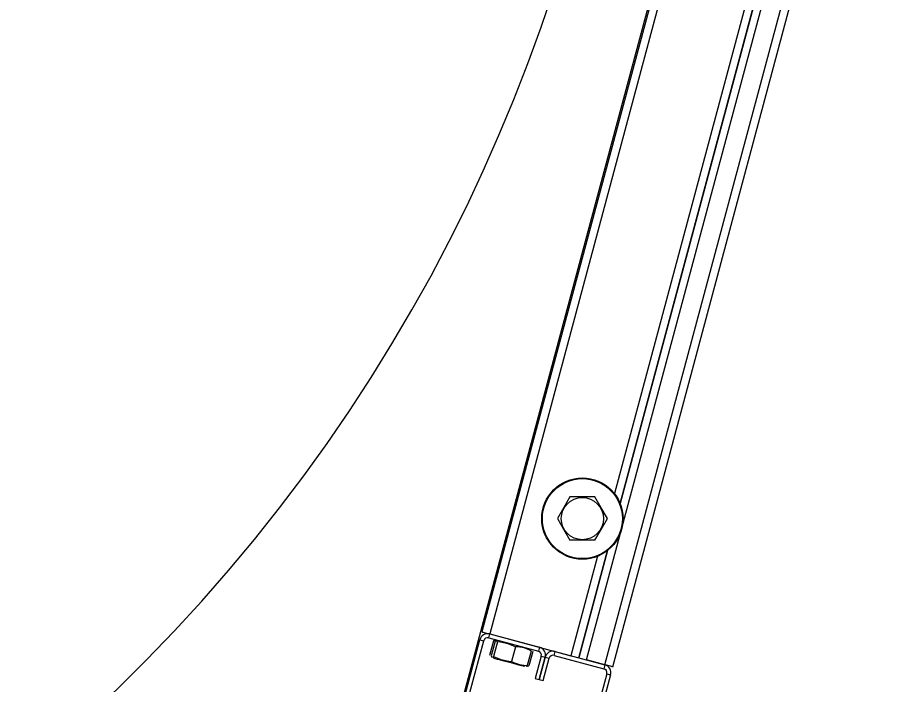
# Model space of a CAD drawing. Extents: x -264222 to -263592, y -1242345 to -1242048.
# Drawn here: x -263830.2492 to -263829.9398, y -1242241.6963 to -1242241.4625 of the extents above; entities that cross this region are included whole.
import ezdxf

# ---------------------------------------------------------------- set-up
doc = ezdxf.new("R2010")
doc.units = 0
doc.layers.add('KFA_2D_SITUACIA_DSP', color=7, linetype='Continuous')

msp = doc.modelspace()

# ---------------------------------------------------------------- linework, layer by layer
at = {"layer": 'KFA_2D_SITUACIA_DSP'}
for p, q in [((-263830.09784, -1242241.71864), (-263829.98129, -1242241.28368)), ((-263829.98565, -1242241.30169), (-263830.08646, -1242241.67792)), ((-263829.9829, -1242241.30243), (-263830.08371, -1242241.67866)), ((-263830.04976, -1242241.68776), (-263829.94895, -1242241.31153)), ((-263830.04333, -1242241.68948), (-263829.94252, -1242241.31325)), ((-263830.04058, -1242241.69022), (-263829.93977, -1242241.31399)), ((-263829.9697, -1242241.36695), (-263830.04002, -1242241.62939)), ((-263829.96621, -1242241.36493), (-263830.038, -1242241.63288)), ((-263830.038, -1242241.63288), (-263829.96621, -1242241.36493)), ((-263830.05562, -1242241.63059), (-263830.05778, -1242241.63433)), ((-263830.05451, -1242241.63059), (-263830.05562, -1242241.63059)), ((-263830.05063, -1242241.63059), (-263830.05451, -1242241.63059)), ((-263830.04684, -1242241.63059), (-263830.05063, -1242241.63059)), ((-263830.04461, -1242241.63444), (-263830.04684, -1242241.63059)), ((-263830.05778, -1242241.63433), (-263830.06, -1242241.63819)), ((-263830.04245, -1242241.63819), (-263830.04461, -1242241.63444)), ((-263830.06, -1242241.63819), (-263830.05784, -1242241.64193)), ((-263830.04468, -1242241.64204), (-263830.04245, -1242241.63819)), ((-263830.05784, -1242241.64193), (-263830.05562, -1242241.64579)), ((-263830.04684, -1242241.64579), (-263830.04468, -1242241.64204)), ((-263830.05451, -1242241.64579), (-263830.05562, -1242241.64579)), ((-263830.05063, -1242241.64579), (-263830.05451, -1242241.64579)), ((-263830.04684, -1242241.64579), (-263830.05063, -1242241.64579)), ((-263830.04243, -1242241.6494), (-263830.05251, -1242241.68702)), ((-263830.05251, -1242241.68702), (-263830.04243, -1242241.6494)), ((-263830.04592, -1242241.65141), (-263830.05526, -1242241.68628)), ((-263830.08646, -1242241.67792), (-263830.08641, -1242241.67794)), ((-263830.08641, -1242241.67794), (-263830.08625, -1242241.67798)), ((-263830.08625, -1242241.67798), (-263830.086, -1242241.67805)), ((-263830.086, -1242241.67805), (-263830.08566, -1242241.67814)), ((-263830.08566, -1242241.67814), (-263830.08524, -1242241.67825)), ((-263830.08524, -1242241.67825), (-263830.08476, -1242241.67838)), ((-263830.08476, -1242241.67838), (-263830.08425, -1242241.67851)), ((-263830.08425, -1242241.67851), (-263830.08371, -1242241.67866)), ((-263830.08408, -1242241.68004), (-263830.08371, -1242241.67866)), ((-263830.08408, -1242241.68004), (-263830.06664, -1242241.68471)), ((-263830.08371, -1242241.67866), (-263830.05526, -1242241.68628)), ((-263830.08371, -1242241.67866), (-263830.06627, -1242241.68333)), ((-263830.11031, -1242241.76693), (-263830.0872, -1242241.68067)), ((-263830.10894, -1242241.7673), (-263830.08582, -1242241.68104)), ((-263830.0872, -1242241.68067), (-263830.08582, -1242241.68104)), ((-263830.0824, -1242241.68109), (-263830.08377, -1242241.6862)), ((-263830.08186, -1242241.68124), (-263830.08323, -1242241.68634)), ((-263830.08181, -1242241.68105), (-263830.0824, -1242241.68109)), ((-263830.081, -1242241.68147), (-263830.08237, -1242241.68657)), ((-263830.08167, -1242241.68108), (-263830.08186, -1242241.68124)), ((-263830.08162, -1242241.68107), (-263830.08181, -1242241.68105)), ((-263830.08126, -1242241.68101), (-263830.08167, -1242241.68108)), ((-263830.081, -1242241.68147), (-263830.08126, -1242241.68101)), ((-263830.07996, -1242241.68154), (-263830.081, -1242241.68147)), ((-263830.07719, -1242241.6821), (-263830.07996, -1242241.68154)), ((-263830.07466, -1242241.68317), (-263830.07719, -1242241.6821)), ((-263830.07466, -1242241.68317), (-263830.07603, -1242241.68827)), ((-263830.07391, -1242241.6832), (-263830.07466, -1242241.68317)), ((-263830.07169, -1242241.68356), (-263830.07391, -1242241.6832)), ((-263830.06627, -1242241.68333), (-263830.06664, -1242241.68471)), ((-263830.08323, -1242241.68634), (-263830.08297, -1242241.6868)), ((-263830.08256, -1242241.68673), (-263830.08237, -1242241.68657)), ((-263830.08237, -1242241.68657), (-263830.07984, -1242241.68764)), ((-263830.06966, -1242241.68437), (-263830.07169, -1242241.68356)), ((-263830.06917, -1242241.68464), (-263830.07054, -1242241.68974)), ((-263830.06862, -1242241.68478), (-263830.06999, -1242241.68989)), ((-263830.06917, -1242241.68464), (-263830.06966, -1242241.68437)), ((-263830.06943, -1242241.68427), (-263830.06925, -1242241.68441)), ((-263830.06925, -1242241.68441), (-263830.06917, -1242241.68464)), ((-263830.06564, -1242241.68645), (-263830.06773, -1242241.69425)), ((-263830.06564, -1242241.68645), (-263830.06426, -1242241.68682)), ((-263830.06114, -1242241.68618), (-263830.06077, -1242241.68481)), ((-263830.06114, -1242241.68618), (-263830.0437, -1242241.69085)), ((-263830.06077, -1242241.68481), (-263830.04333, -1242241.68948)), ((-263830.08297, -1242241.6868), (-263830.08256, -1242241.68673)), ((-263830.08251, -1242241.68714), (-263830.08252, -1242241.68714)), ((-263830.08232, -1242241.6872), (-263830.08251, -1242241.68714)), ((-263830.08179, -1242241.68734), (-263830.08232, -1242241.6872)), ((-263830.08096, -1242241.68756), (-263830.08179, -1242241.68734)), ((-263830.07988, -1242241.68785), (-263830.08096, -1242241.68756)), ((-263830.07863, -1242241.68818), (-263830.07988, -1242241.68785)), ((-263830.07984, -1242241.68764), (-263830.07707, -1242241.6882)), ((-263830.07727, -1242241.68855), (-263830.07863, -1242241.68818)), ((-263830.0759, -1242241.68891), (-263830.07727, -1242241.68855)), ((-263830.07707, -1242241.6882), (-263830.07603, -1242241.68827)), ((-263830.07603, -1242241.68827), (-263830.07537, -1242241.68862)), ((-263830.0746, -1242241.68926), (-263830.0759, -1242241.68891)), ((-263830.07537, -1242241.68862), (-263830.07332, -1242241.6894)), ((-263830.07346, -1242241.68957), (-263830.0746, -1242241.68926)), ((-263830.07253, -1242241.68982), (-263830.07346, -1242241.68957)), ((-263830.07332, -1242241.6894), (-263830.07109, -1242241.68973)), ((-263830.06426, -1242241.68682), (-263830.06635, -1242241.69462)), ((-263830.06635, -1242241.69462), (-263830.06426, -1242241.68682)), ((-263830.06497, -1242241.69499), (-263830.06288, -1242241.68719)), ((-263830.06426, -1242241.68682), (-263830.06288, -1242241.68719)), ((-263830.04333, -1242241.68948), (-263830.04976, -1242241.68776)), ((-263830.04333, -1242241.68948), (-263830.0437, -1242241.69085)), ((-263830.0428, -1242241.68962), (-263830.04333, -1242241.68948)), ((-263830.04228, -1242241.68976), (-263830.0428, -1242241.68962)), ((-263830.0719, -1242241.68999), (-263830.07253, -1242241.68982)), ((-263830.07158, -1242241.69007), (-263830.0719, -1242241.68999)), ((-263830.07155, -1242241.69008), (-263830.07158, -1242241.69007)), ((-263830.07109, -1242241.68973), (-263830.07054, -1242241.68974)), ((-263830.0708, -1242241.6899), (-263830.07058, -1242241.68993)), ((-263830.07058, -1242241.68993), (-263830.06999, -1242241.68989)), ((-263830.04269, -1242241.6926), (-263830.06581, -1242241.77886)), ((-263830.04269, -1242241.6926), (-263830.04132, -1242241.69297)), ((-263830.0418, -1242241.68989), (-263830.04228, -1242241.68976)), ((-263830.04139, -1242241.69), (-263830.0418, -1242241.68989)), ((-263830.04104, -1242241.69009), (-263830.04139, -1242241.69)), ((-263830.04079, -1242241.69016), (-263830.04104, -1242241.69009)), ((-263830.04063, -1242241.6902), (-263830.04079, -1242241.69016)), ((-263830.04058, -1242241.69022), (-263830.04063, -1242241.6902)), ((-263830.06773, -1242241.69425), (-263830.06635, -1242241.69462)), ((-263830.06635, -1242241.69462), (-263830.06497, -1242241.69499)), ((-263830.04132, -1242241.69297), (-263830.06443, -1242241.77923))]:
    msp.add_line(p, q, dxfattribs=at)
for radius in [0.01425, 0.01401, 0.00739]:
    msp.add_circle((-263830.05123, -1242241.63819), radius, dxfattribs=at)
for centre, radius, start, end in [((-263830.63074, -1242241.26811), 0.5985, 234.56502, 125.43498), ((-263830.08445, -1242241.68141), 0.00285, 75, 165), ((-263830.08445, -1242241.68141), 0.00143, 75, 165), ((-263830.06701, -1242241.68608), 0.00285, 345, 75), ((-263830.06701, -1242241.68608), 0.00143, 345, 75), ((-263830.06151, -1242241.68756), 0.00285, 75, 165), ((-263830.06151, -1242241.68756), 0.00143, 75, 165), ((-263830.04407, -1242241.69223), 0.00285, 345, 75), ((-263830.04407, -1242241.69223), 0.00143, 345, 75)]:
    msp.add_arc(centre, radius, start, end, dxfattribs=at)

doc.saveas('drawing.dxf')
